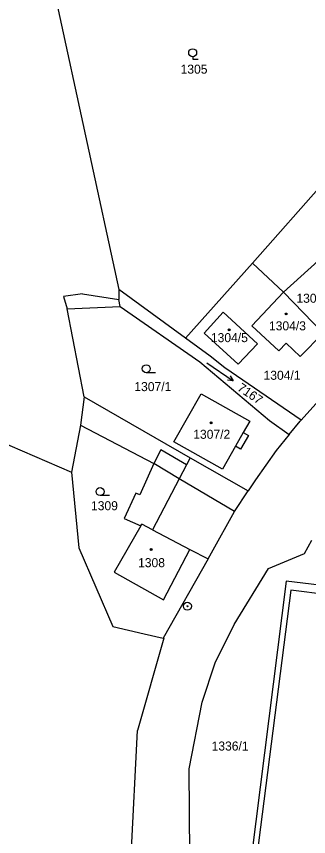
# Model space of a CAD drawing. Extents: x -593183 to -588034, y -1130415 to -1124994.
# Drawn here: x -590703 to -590648, y -1129397 to -1129242.7 of the extents above; entities that cross this region are included whole.
import ezdxf

# ---------------------------------------------------------------- set-up
doc = ezdxf.new("R2010")
doc.units = 0
for name, color, linetype in [('Vrstva 1', 7, 'Continuous'), ('Vrstva 18', 7, 'Continuous'), ('Vrstva 19', 7, 'Continuous'), ('Vrstva 24', 7, 'Continuous'), ('Vrstva 25', 7, 'Continuous'), ('Vrstva 4', 7, 'Continuous')]:
    doc.layers.add(name, color=color, linetype=linetype)

msp = doc.modelspace()

# ---------------------------------------------------------------- linework, layer by layer
at = {"layer": 'Vrstva 1'}
for p, q in [((-590703.84, -1129201.02), (-590683.68, -1129294.09)), ((-590658.55, -1129289.13), (-590644.69, -1129273.45)), ((-590809.93, -1129277.63), (-590692.63, -1129328.44)), ((-590671.14, -1129303.25), (-590658.55, -1129289.13)), ((-590658.55, -1129289.13), (-590652.76, -1129294.55)), ((-590652.76, -1129294.55), (-590646.24, -1129288.7)), ((-590683.68, -1129294.09), (-590683.7, -1129295.93)), ((-590671.14, -1129303.25), (-590683.68, -1129294.09)), ((-590690.54, -1129294.85), (-590694.12, -1129295.36)), ((-590694.12, -1129295.36), (-590693.41, -1129297.7)), ((-590690.54, -1129294.85), (-590683.7, -1129295.93)), ((-590658.67, -1129300.87), (-590652.76, -1129294.55)), ((-590652.76, -1129294.55), (-590645.26, -1129302.25)), ((-590693.41, -1129297.7), (-590683.45, -1129297.29)), ((-590690.24, -1129314.28), (-590693.41, -1129297.7)), ((-590683.45, -1129297.29), (-590668.45, -1129307.67)), ((-590653.6, -1129305.61), (-590658.67, -1129300.87)), ((-590666.53, -1129306.61), (-590671.14, -1129303.25)), ((-590645.26, -1129302.25), (-590649.62, -1129306.69)), ((-590652.21, -1129304.16), (-590653.6, -1129305.61)), ((-590649.62, -1129306.69), (-590652.21, -1129304.16)), ((-590668.45, -1129307.67), (-590655.34, -1129318.72)), ((-590663.76, -1129308.8), (-590666.53, -1129306.61)), ((-590639.6, -1129307.69), (-590649.44, -1129318.65)), ((-590649.44, -1129318.65), (-590663.76, -1129308.8)), ((-590673.35, -1129322.69), (-590668.21, -1129313.66)), ((-590668.21, -1129313.66), (-590659.09, -1129318.85)), ((-590690.24, -1129314.28), (-590690.9, -1129319.56)), ((-590690.24, -1129314.28), (-590670.27, -1129325.7)), ((-590655.34, -1129318.72), (-590651.67, -1129321.36)), ((-590649.62, -1129318.85), (-590649.44, -1129318.65)), ((-590690.9, -1129319.56), (-590692.63, -1129328.44)), ((-590659.09, -1129318.85), (-590660.31, -1129320.99)), ((-590651.67, -1129321.36), (-590649.62, -1129318.85)), ((-590659.35, -1129321.53), (-590660.81, -1129324.11)), ((-590660.31, -1129320.99), (-590659.35, -1129321.53)), ((-590651.67, -1129321.36), (-590654.11, -1129324.35)), ((-590664.23, -1129327.88), (-590673.35, -1129322.69)), ((-590675.79, -1129324.22), (-590677.1, -1129326.81)), ((-590670.97, -1129327.03), (-590675.79, -1129324.22)), ((-590661.77, -1129323.56), (-590664.23, -1129327.88)), ((-590660.81, -1129324.11), (-590661.77, -1129323.56)), ((-590654.11, -1129324.35), (-590658.03, -1129329.88)), ((-590670.27, -1129325.7), (-590670.97, -1129327.03)), ((-590670.27, -1129325.7), (-590659.38, -1129331.93)), ((-590677.1, -1129326.81), (-590679.74, -1129332.71)), ((-590692.63, -1129328.44), (-590691.24, -1129342.67)), ((-590658.03, -1129329.88), (-590659.38, -1129331.93)), ((-590680.53, -1129332.36), (-590682.68, -1129337.15)), ((-590679.74, -1129332.71), (-590680.53, -1129332.36)), ((-590661.94, -1129335.83), (-590659.38, -1129331.93)), ((-590682.68, -1129337.15), (-590679.59, -1129338.53)), ((-590666.29, -1129343.62), (-590661.94, -1129335.83)), ((-590679.59, -1129338.53), (-590684.56, -1129347.21)), ((-590648.8, -1129343.72), (-590647.42, -1129341.24)), ((-590691.24, -1129342.67), (-590684.85, -1129357.48)), ((-590675.32, -1129352.43), (-590670.35, -1129342.97)), ((-590670.35, -1129342.97), (-590666.91, -1129344.72)), ((-590666.91, -1129344.72), (-590675.35, -1129359.66)), ((-590666.91, -1129344.72), (-590666.29, -1129343.62)), ((-590655.59, -1129346.53), (-590648.8, -1129343.72)), ((-590662.04, -1129357.11), (-590655.59, -1129346.53)), ((-590684.56, -1129347.21), (-590675.32, -1129352.43)), ((-590652.25, -1129348.91), (-590661.21, -1129420.07)), ((-590631.57, -1129351.52), (-590652.25, -1129348.91)), ((-590651.35, -1129350.59), (-590659.9, -1129417.02)), ((-590607.47, -1129356.24), (-590651.35, -1129350.59)), ((-590665.59, -1129364.26), (-590662.04, -1129357.11)), ((-590684.85, -1129357.48), (-590678.96, -1129358.81)), ((-590678.96, -1129358.81), (-590675.35, -1129359.66)), ((-590675.24, -1129359.63), (-590680.19, -1129377.02)), ((-590675.35, -1129359.66), (-590675.24, -1129359.63)), ((-590668.06, -1129371.66), (-590665.59, -1129364.26)), ((-590670.5, -1129384.22), (-590668.06, -1129371.66)), ((-590681.59, -1129404.55), (-590680.19, -1129377.02)), ((-590670.2, -1129416.87), (-590670.5, -1129384.22))]:
    msp.add_line(p, q, dxfattribs=at)
msp.add_lwpolyline([(-590657.6, -1129304.28), (-590661.25, -1129308.12), (-590667.68, -1129302.28), (-590664.09, -1129298.35), (-590657.6, -1129304.28)], dxfattribs=at)
at = {"layer": 'Vrstva 24'}
for radius in [0.75, 0.0903]:
    msp.add_circle((-590670.81, -1129353.64), radius, dxfattribs=at)
at = {"layer": 'Vrstva 25'}
for p, q in [((-590669.82, -1129250.27), (-590669.82, -1129250.77)), ((-590669.82, -1129250.77), (-590668.8, -1129250.77)), ((-590667.15, -1129307.89), (-590662.19, -1129311.27)), ((-590676.8, -1129309.72), (-590678.55, -1129309.72)), ((-590685.48, -1129332.84), (-590687.23, -1129332.84))]:
    msp.add_line(p, q, dxfattribs=at)
msp.add_lwpolyline([(-590662.74, -1129310.3), (-590662.19, -1129311.27), (-590663.3, -1129311.12)], dxfattribs=at)
for centre, radius in [((-590669.82, -1129249.52), 0.75), ((-590652.26, -1129298.67), 0.175), ((-590652.26, -1129298.67), 0.15), ((-590662.97, -1129301.66), 0.175), ((-590662.97, -1129301.66), 0.15), ((-590678.55, -1129308.97), 0.75), ((-590666.36, -1129319.15), 0.175), ((-590666.36, -1129319.15), 0.15), ((-590687.23, -1129332.09), 0.75), ((-590677.64, -1129342.98), 0.175), ((-590677.64, -1129342.98), 0.15)]:
    msp.add_circle(centre, radius, dxfattribs=at)
at = {"layer": 'Vrstva 4'}
for p, q in [((-590683.45, -1129297.29), (-590683.7, -1129295.93)), ((-590690.9, -1129319.56), (-590677.1, -1129326.81)), ((-590660.31, -1129320.99), (-590661.77, -1129323.56)), ((-590672.36, -1129329.67), (-590677.1, -1129326.81)), ((-590670.97, -1129327.03), (-590672.36, -1129329.67)), ((-590672.36, -1129329.67), (-590677.35, -1129339.3)), ((-590661.94, -1129335.83), (-590672.36, -1129329.67)), ((-590679.59, -1129338.53), (-590679.41, -1129338.22)), ((-590677.35, -1129339.3), (-590679.41, -1129338.22)), ((-590677.35, -1129339.3), (-590670.35, -1129342.97))]:
    msp.add_line(p, q, dxfattribs=at)

# ---------------------------------------------------------------- texts
at = {"layer": 'Vrstva 18'}
for s, p in [('1305', (-590672.09, -1129253.47)), ('1304/1', (-590656.49, -1129311.05)), ('1307/1', (-590680.79, -1129313.18)), ('1309', (-590688.94, -1129335.59)), ('1336/1', (-590666.26, -1129380.79))]:
    msp.add_text(s, height=1.7, dxfattribs=at).set_placement(p)
msp.add_text('7167', height=1.7, rotation=325.6456, dxfattribs=at).set_placement((-590661.56, -1129312.93))
at = {"layer": 'Vrstva 19'}
for s, p in [('1304/4', (-590650.31, -1129296.56)), ('1304/3', (-590655.47, -1129301.75)), ('1304/5', (-590666.39, -1129303.97)), ('1307/2', (-590669.71, -1129322.15)), ('1308', (-590680.09, -1129346.3))]:
    msp.add_text(s, height=1.7, dxfattribs=at).set_placement(p)

doc.saveas('drawing.dxf')
